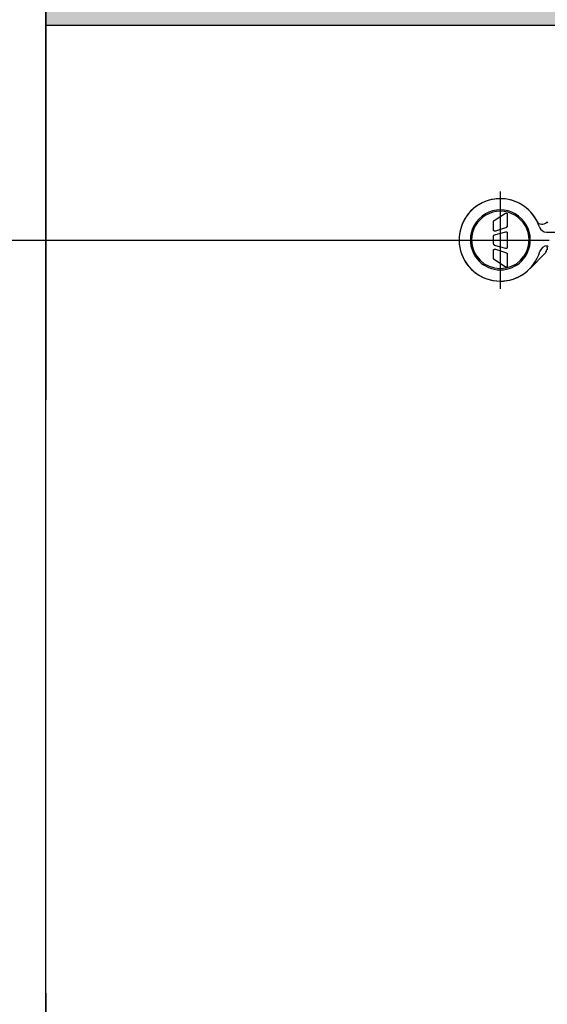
# Model space of a CAD drawing. Extents: x 2 to 87, y -108 to 11.
# Tile 342 of 352: x 49.621 to 49.761, y -11.36 to -11.098. Entities that reach past the tile are written whole.
import ezdxf

# ---------------------------------------------------------------- set-up
doc = ezdxf.new("R2010")
doc.units = 0
doc.header["$MEASUREMENT"] = 0
doc.linetypes.add('$BER_SCHNITTEBENE_1_2_', pattern=[1.001, 0.001, -1])
doc.linetypes.add('DASHDOT', pattern=[1, 0.5, -0.25, 0, -0.25])
for name, color, linetype in [('2', 7, 'CONTINUOUS'), ('23', 7, 'CONTINUOUS'), ('25', 7, 'CONTINUOUS'), ('32', 7, 'CONTINUOUS'), ('5', 7, 'CONTINUOUS'), ('8', 7, 'CONTINUOUS')]:
    doc.layers.add(name, color=color, linetype=linetype)

msp = doc.modelspace()

# ---------------------------------------------------------------- linework, layer by layer
at = {"layer": '2', "color": 62, "linetype": 'Continuous'}
for p, q in [((49.62759999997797, -14.61250000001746), (49.62759999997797, -10.30749999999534)), ((49.62759999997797, -11.09910000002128), (50.02759999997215, -11.09910000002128))]:
    msp.add_line(p, q, dxfattribs=at)
at = {"layer": '23', "color": 62, "linetype": 'Continuous'}
msp.add_line((48.63099999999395, -11.15650000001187), (49.761599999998, -11.15650000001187), dxfattribs=at)
msp.add_arc((49.76150762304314, -11.15644563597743), 1.130605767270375, 180, 270, dxfattribs=at)
at = {"layer": '25', "color": 62, "linetype": 'Continuous'}
for p, q in [((49.62759999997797, -10.30749999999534), (49.62759999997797, -11.09910000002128)), ((49.62759999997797, -11.09910000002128), (50.02759999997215, -11.09910000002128))]:
    msp.add_line(p, q, dxfattribs=at)
for points in [[(49.62759999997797, -10.30749999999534), (49.62759999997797, -11.09910000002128), (50.02759999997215, -11.09910000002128)], [(49.62759999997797, -10.30749999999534), (50.02759999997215, -10.30749999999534), (50.02759999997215, -11.09910000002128)], [(49.62759999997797, -11.09910000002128), (49.62759999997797, -11.09910000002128), (50.02759999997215, -11.09910000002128)]]:
    msp.add_solid(points, dxfattribs=at)
at = {"layer": '32', "color": 62, "linetype": 'Continuous'}
for p, q in [((49.761199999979, -11.15439999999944), (49.76879999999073, -11.15439999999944)), ((49.76129999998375, -11.15850000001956), (49.76129999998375, -11.15910000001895)), ((49.7609999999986, -11.15979999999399), (49.75679999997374, -11.16409999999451))]:
    msp.add_line(p, q, dxfattribs=at)
for points in [[(49.75069999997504, -11.14960000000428), (49.75069999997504, -11.15270000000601), (49.75069999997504, -11.15280000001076), (49.75069999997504, -11.15280000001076), (49.75069999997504, -11.15280000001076), (49.75069999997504, -11.15280000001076), (49.75069999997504, -11.15280000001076), (49.75069999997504, -11.15280000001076), (49.75069999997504, -11.15280000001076), (49.75069999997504, -11.15280000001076), (49.75069999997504, -11.15280000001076), (49.75069999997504, -11.15290000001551), (49.75069999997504, -11.15290000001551), (49.75069999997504, -11.15290000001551), (49.75069999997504, -11.15290000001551), (49.75069999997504, -11.15290000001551), (49.75069999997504, -11.15290000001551), (49.75069999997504, -11.15290000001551), (49.75069999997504, -11.15290000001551), (49.75069999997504, -11.15290000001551), (49.75069999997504, -11.15290000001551), (49.75069999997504, -11.15300000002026), (49.75059999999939, -11.15300000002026), (49.75059999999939, -11.15300000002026), (49.75059999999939, -11.15300000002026), (49.75059999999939, -11.15300000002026), (49.75059999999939, -11.15300000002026), (49.75059999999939, -11.15300000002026), (49.75059999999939, -11.15300000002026), (49.75059999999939, -11.15300000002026), (49.75059999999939, -11.15300000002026), (49.75059999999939, -11.15300000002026), (49.75059999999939, -11.15300000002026), (49.75049999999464, -11.15300000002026), (49.75049999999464, -11.15300000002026), (49.75049999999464, -11.15300000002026), (49.75049999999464, -11.1530999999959), (49.75049999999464, -11.1530999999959), (49.74749999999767, -11.1541000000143), (49.74739999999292, -11.1541000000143), (49.74739999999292, -11.1541000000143), (49.74739999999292, -11.1541000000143), (49.74739999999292, -11.1541000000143), (49.74739999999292, -11.1541000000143), (49.74739999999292, -11.1541000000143), (49.74729999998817, -11.1541000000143), (49.74729999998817, -11.1541000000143), (49.74729999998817, -11.1541000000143), (49.74729999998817, -11.1541000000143), (49.74729999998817, -11.1541000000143), (49.74729999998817, -11.1541000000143), (49.74719999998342, -11.1541000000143), (49.74719999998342, -11.1541000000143), (49.74719999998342, -11.1541000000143), (49.74719999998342, -11.15400000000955), (49.74719999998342, -11.15400000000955), (49.74719999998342, -11.15400000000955), (49.74719999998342, -11.15400000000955), (49.74709999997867, -11.15400000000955), (49.74709999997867, -11.15400000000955), (49.74709999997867, -11.15400000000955), (49.74709999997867, -11.15400000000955), (49.74709999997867, -11.15400000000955), (49.74709999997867, -11.1539000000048), (49.74709999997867, -11.1539000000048), (49.74709999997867, -11.1539000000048), (49.74709999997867, -11.1539000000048), (49.74709999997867, -11.1539000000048), (49.74699999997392, -11.1539000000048), (49.74699999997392, -11.15380000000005), (49.74699999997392, -11.15380000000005), (49.74699999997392, -11.15380000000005), (49.74699999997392, -11.15380000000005), (49.74699999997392, -11.15380000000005), (49.74699999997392, -11.15380000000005), (49.74699999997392, -11.15150000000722), (49.74699999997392, -11.15150000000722), (49.74699999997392, -11.15150000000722), (49.74699999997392, -11.15150000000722), (49.74699999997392, -11.15150000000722), (49.74699999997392, -11.15150000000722), (49.74699999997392, -11.15150000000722), (49.74699999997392, -11.15150000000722), (49.74699999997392, -11.15150000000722), (49.74699999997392, -11.15150000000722), (49.74699999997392, -11.15150000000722), (49.74699999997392, -11.15140000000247), (49.74709999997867, -11.15140000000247), (49.74709999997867, -11.15140000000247), (49.74709999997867, -11.15140000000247), (49.74709999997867, -11.15140000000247), (49.74709999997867, -11.15140000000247), (49.74709999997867, -11.15140000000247), (49.74709999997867, -11.15140000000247), (49.74709999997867, -11.15140000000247), (49.74709999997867, -11.15140000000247), (49.74709999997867, -11.15140000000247), (49.74709999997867, -11.15140000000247), (49.74709999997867, -11.15140000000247), (49.74709999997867, -11.15129999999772), (49.74709999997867, -11.15129999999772)], [(49.74709999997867, -11.15129999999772), (49.74709999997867, -11.15129999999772), (49.74709999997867, -11.15129999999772), (49.74709999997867, -11.15129999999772), (49.74709999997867, -11.15129999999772), (49.74709999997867, -11.15129999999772), (49.74709999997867, -11.15129999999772), (49.74719999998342, -11.15129999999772), (49.74719999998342, -11.15129999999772), (49.74719999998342, -11.15129999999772), (49.74719999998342, -11.15129999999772), (49.74719999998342, -11.15129999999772), (49.7501999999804, -11.14930000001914), (49.7501999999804, -11.14930000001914), (49.75029999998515, -11.14930000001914), (49.75029999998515, -11.14930000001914), (49.75029999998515, -11.14930000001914), (49.75029999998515, -11.14930000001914), (49.75029999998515, -11.14930000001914), (49.7503999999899, -11.14930000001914), (49.7503999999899, -11.14930000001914), (49.7503999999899, -11.14930000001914), (49.7503999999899, -11.14930000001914), (49.7503999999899, -11.14930000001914), (49.75049999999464, -11.14930000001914), (49.75049999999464, -11.14930000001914), (49.75049999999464, -11.14930000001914), (49.75049999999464, -11.14930000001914), (49.75049999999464, -11.14930000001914), (49.75059999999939, -11.14930000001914), (49.75059999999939, -11.14930000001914), (49.75059999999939, -11.14930000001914), (49.75059999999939, -11.14930000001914), (49.75059999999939, -11.14930000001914), (49.75059999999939, -11.14939999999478), (49.75059999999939, -11.14939999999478), (49.75069999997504, -11.14939999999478), (49.75069999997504, -11.14939999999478), (49.75069999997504, -11.14939999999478), (49.75069999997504, -11.14939999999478), (49.75069999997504, -11.14949999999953), (49.75069999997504, -11.14949999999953), (49.75069999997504, -11.14949999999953), (49.75069999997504, -11.14949999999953), (49.75069999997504, -11.14949999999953), (49.75069999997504, -11.14960000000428), (49.75069999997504, -11.14960000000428), (49.75069999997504, -11.14960000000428), (49.75069999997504, -11.14960000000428)], [(49.75069999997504, -11.15460000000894), (49.75069999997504, -11.15840000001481), (49.75069999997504, -11.15840000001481), (49.75069999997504, -11.15840000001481), (49.75069999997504, -11.15840000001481), (49.75069999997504, -11.15840000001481), (49.75069999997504, -11.15850000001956), (49.75069999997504, -11.15850000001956), (49.75069999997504, -11.15850000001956), (49.75069999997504, -11.15850000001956), (49.75069999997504, -11.15850000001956), (49.75069999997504, -11.15850000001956), (49.75069999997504, -11.15850000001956), (49.75069999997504, -11.1585999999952), (49.75069999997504, -11.1585999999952), (49.75069999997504, -11.1585999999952), (49.75059999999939, -11.1585999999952), (49.75059999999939, -11.1585999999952), (49.75059999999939, -11.1585999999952), (49.75059999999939, -11.1585999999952), (49.75059999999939, -11.1585999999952), (49.75059999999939, -11.15869999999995), (49.75059999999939, -11.15869999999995), (49.75049999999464, -11.15869999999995), (49.75049999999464, -11.15869999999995), (49.75049999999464, -11.15869999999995), (49.75049999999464, -11.15869999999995), (49.75049999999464, -11.15869999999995), (49.75049999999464, -11.15869999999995), (49.75049999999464, -11.15869999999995), (49.7503999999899, -11.15869999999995), (49.7503999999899, -11.15869999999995), (49.7503999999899, -11.15869999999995), (49.7503999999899, -11.15869999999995), (49.7503999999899, -11.15869999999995), (49.75029999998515, -11.15869999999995), (49.75029999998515, -11.15869999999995), (49.75029999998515, -11.15869999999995), (49.74729999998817, -11.15790000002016), (49.74729999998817, -11.15790000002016), (49.74729999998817, -11.15780000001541), (49.74719999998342, -11.15780000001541), (49.74719999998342, -11.15780000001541), (49.74719999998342, -11.15780000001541), (49.74719999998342, -11.15780000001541), (49.74719999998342, -11.15780000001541), (49.74719999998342, -11.15780000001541), (49.74719999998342, -11.15780000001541), (49.74719999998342, -11.15780000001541), (49.74719999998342, -11.15780000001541), (49.74709999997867, -11.15780000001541), (49.74709999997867, -11.15780000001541), (49.74709999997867, -11.15780000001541), (49.74709999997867, -11.15780000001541), (49.74709999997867, -11.15780000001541), (49.74709999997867, -11.15770000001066), (49.74709999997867, -11.15770000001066), (49.74709999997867, -11.15770000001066), (49.74709999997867, -11.15770000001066), (49.74709999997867, -11.15770000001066), (49.74709999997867, -11.15770000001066), (49.74709999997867, -11.15770000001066), (49.74709999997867, -11.15770000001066), (49.74709999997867, -11.15770000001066), (49.74709999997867, -11.15770000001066), (49.74709999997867, -11.15760000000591), (49.74699999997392, -11.15760000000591), (49.74699999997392, -11.15760000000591), (49.74699999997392, -11.15760000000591), (49.74699999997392, -11.15760000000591), (49.74699999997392, -11.15760000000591), (49.74699999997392, -11.15760000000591), (49.74699999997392, -11.15760000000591), (49.74699999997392, -11.15750000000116), (49.74699999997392, -11.15750000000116), (49.74699999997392, -11.15549999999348), (49.74699999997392, -11.15540000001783), (49.74699999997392, -11.15540000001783), (49.74699999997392, -11.15540000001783), (49.74699999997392, -11.15540000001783), (49.74699999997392, -11.15540000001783), (49.74699999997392, -11.15540000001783), (49.74699999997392, -11.15540000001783), (49.74699999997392, -11.15540000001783), (49.74709999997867, -11.15530000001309), (49.74709999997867, -11.15530000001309), (49.74709999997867, -11.15530000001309), (49.74709999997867, -11.15530000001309), (49.74709999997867, -11.15530000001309), (49.74709999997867, -11.15530000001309), (49.74709999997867, -11.15530000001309), (49.74709999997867, -11.15530000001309), (49.74709999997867, -11.15530000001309), (49.74709999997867, -11.15530000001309), (49.74709999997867, -11.15520000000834), (49.74709999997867, -11.15520000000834), (49.74709999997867, -11.15520000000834), (49.74709999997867, -11.15520000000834), (49.74709999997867, -11.15520000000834), (49.74709999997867, -11.15520000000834), (49.74719999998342, -11.15520000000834)], [(49.74719999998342, -11.15520000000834), (49.74719999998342, -11.15520000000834), (49.74719999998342, -11.15520000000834), (49.74719999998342, -11.15520000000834), (49.74719999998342, -11.15520000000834), (49.74719999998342, -11.15520000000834), (49.74719999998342, -11.15520000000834), (49.74719999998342, -11.15510000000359), (49.74719999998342, -11.15510000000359), (49.74729999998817, -11.15510000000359), (49.74729999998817, -11.15510000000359), (49.74729999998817, -11.15510000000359), (49.75029999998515, -11.15429999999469), (49.75029999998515, -11.15429999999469), (49.75029999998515, -11.15429999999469), (49.7503999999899, -11.15429999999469), (49.7503999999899, -11.15429999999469), (49.7503999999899, -11.15429999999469), (49.7503999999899, -11.15429999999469), (49.7503999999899, -11.15429999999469), (49.75049999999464, -11.15429999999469), (49.75049999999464, -11.15429999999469), (49.75049999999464, -11.15429999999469), (49.75049999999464, -11.15429999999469), (49.75049999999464, -11.15429999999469), (49.75049999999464, -11.15429999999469), (49.75049999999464, -11.15429999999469), (49.75059999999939, -11.15429999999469), (49.75059999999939, -11.15429999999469), (49.75059999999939, -11.15429999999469), (49.75059999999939, -11.15439999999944), (49.75059999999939, -11.15439999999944), (49.75059999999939, -11.15439999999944), (49.75059999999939, -11.15439999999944), (49.75069999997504, -11.15439999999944), (49.75069999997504, -11.15439999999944), (49.75069999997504, -11.15439999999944), (49.75069999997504, -11.15439999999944), (49.75069999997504, -11.15450000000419), (49.75069999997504, -11.15450000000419), (49.75069999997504, -11.15450000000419), (49.75069999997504, -11.15450000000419), (49.75069999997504, -11.15450000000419), (49.75069999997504, -11.15450000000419), (49.75069999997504, -11.15460000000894), (49.75069999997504, -11.15460000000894), (49.75069999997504, -11.15460000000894), (49.75069999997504, -11.15460000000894), (49.75069999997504, -11.15460000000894)], [(49.7501999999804, -11.16370000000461), (49.74719999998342, -11.16169999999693), (49.74719999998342, -11.16169999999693), (49.74719999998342, -11.16169999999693), (49.74719999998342, -11.16169999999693), (49.74719999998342, -11.16169999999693), (49.74709999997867, -11.16169999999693), (49.74709999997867, -11.16169999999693), (49.74709999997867, -11.16169999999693), (49.74709999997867, -11.16169999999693), (49.74709999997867, -11.16169999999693), (49.74709999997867, -11.16169999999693), (49.74709999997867, -11.16169999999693), (49.74709999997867, -11.16160000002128), (49.74709999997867, -11.16160000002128), (49.74709999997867, -11.16160000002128), (49.74709999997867, -11.16160000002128), (49.74709999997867, -11.16160000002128), (49.74709999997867, -11.16160000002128), (49.74709999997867, -11.16160000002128), (49.74709999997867, -11.16160000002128), (49.74709999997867, -11.16160000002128), (49.74709999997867, -11.16160000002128), (49.74709999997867, -11.16160000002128), (49.74709999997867, -11.16160000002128), (49.74709999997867, -11.16150000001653), (49.74699999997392, -11.16150000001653), (49.74699999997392, -11.16150000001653), (49.74699999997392, -11.16150000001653), (49.74699999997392, -11.16150000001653), (49.74699999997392, -11.16150000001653), (49.74699999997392, -11.16150000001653), (49.74699999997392, -11.16150000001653), (49.74699999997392, -11.16150000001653), (49.74699999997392, -11.16150000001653), (49.74699999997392, -11.16150000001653), (49.74699999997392, -11.16140000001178), (49.74699999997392, -11.16140000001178), (49.74699999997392, -11.1591999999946), (49.74699999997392, -11.1591999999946), (49.74699999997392, -11.1591999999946), (49.74699999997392, -11.1591999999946), (49.74699999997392, -11.1591999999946), (49.74699999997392, -11.15910000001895), (49.74699999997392, -11.15910000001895), (49.74709999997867, -11.15910000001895), (49.74709999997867, -11.15910000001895), (49.74709999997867, -11.15910000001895), (49.74709999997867, -11.15910000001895), (49.74709999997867, -11.1590000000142), (49.74709999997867, -11.1590000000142), (49.74709999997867, -11.1590000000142), (49.74709999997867, -11.1590000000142), (49.74709999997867, -11.1590000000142), (49.74709999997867, -11.1590000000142), (49.74719999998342, -11.1590000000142), (49.74719999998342, -11.1590000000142), (49.74719999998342, -11.15890000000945), (49.74719999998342, -11.15890000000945), (49.74719999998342, -11.15890000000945), (49.74719999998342, -11.15890000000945), (49.74719999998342, -11.15890000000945), (49.74729999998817, -11.15890000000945), (49.74729999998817, -11.15890000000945), (49.74729999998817, -11.15890000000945), (49.74729999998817, -11.15890000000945), (49.74729999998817, -11.15890000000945), (49.74729999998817, -11.15890000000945), (49.74739999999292, -11.15890000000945), (49.74739999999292, -11.15890000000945), (49.74739999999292, -11.15890000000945), (49.74739999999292, -11.15890000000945), (49.74739999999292, -11.15890000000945), (49.74739999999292, -11.15890000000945), (49.74749999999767, -11.15890000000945), (49.75049999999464, -11.15989999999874), (49.75049999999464, -11.15989999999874), (49.75049999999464, -11.15989999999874), (49.75049999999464, -11.15989999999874), (49.75049999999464, -11.16000000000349), (49.75059999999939, -11.16000000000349), (49.75059999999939, -11.16000000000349), (49.75059999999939, -11.16000000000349), (49.75059999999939, -11.16000000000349), (49.75059999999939, -11.16000000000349), (49.75059999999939, -11.16000000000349), (49.75059999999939, -11.16000000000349), (49.75059999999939, -11.16000000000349), (49.75059999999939, -11.16000000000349), (49.75059999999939, -11.16000000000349), (49.75059999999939, -11.16000000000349), (49.75069999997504, -11.16000000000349), (49.75069999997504, -11.16000000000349), (49.75069999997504, -11.16010000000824), (49.75069999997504, -11.16010000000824), (49.75069999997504, -11.16010000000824), (49.75069999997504, -11.16010000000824), (49.75069999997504, -11.16010000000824), (49.75069999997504, -11.16010000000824), (49.75069999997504, -11.16010000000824), (49.75069999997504, -11.16010000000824)], [(49.75069999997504, -11.16010000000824), (49.75069999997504, -11.16010000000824), (49.75069999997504, -11.16010000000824), (49.75069999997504, -11.16020000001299), (49.75069999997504, -11.16020000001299), (49.75069999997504, -11.16020000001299), (49.75069999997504, -11.16020000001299), (49.75069999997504, -11.16020000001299), (49.75069999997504, -11.16020000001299), (49.75069999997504, -11.16020000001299), (49.75069999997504, -11.16020000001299), (49.75069999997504, -11.16020000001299), (49.75069999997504, -11.16340000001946), (49.75069999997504, -11.16340000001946), (49.75069999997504, -11.16340000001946), (49.75069999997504, -11.16340000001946), (49.75069999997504, -11.16349999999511), (49.75069999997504, -11.16349999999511), (49.75069999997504, -11.16349999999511), (49.75069999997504, -11.16349999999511), (49.75069999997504, -11.16349999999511), (49.75069999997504, -11.16359999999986), (49.75069999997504, -11.16359999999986), (49.75069999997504, -11.16359999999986), (49.75069999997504, -11.16359999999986), (49.75059999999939, -11.16359999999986), (49.75059999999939, -11.16359999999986), (49.75059999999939, -11.16359999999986), (49.75059999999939, -11.16370000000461), (49.75059999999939, -11.16370000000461), (49.75059999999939, -11.16370000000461), (49.75059999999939, -11.16370000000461), (49.75049999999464, -11.16370000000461), (49.75049999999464, -11.16370000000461), (49.75049999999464, -11.16370000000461), (49.75049999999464, -11.16370000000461), (49.75049999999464, -11.16370000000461), (49.7503999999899, -11.16370000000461), (49.7503999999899, -11.16370000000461), (49.7503999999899, -11.16370000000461), (49.7503999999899, -11.16370000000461), (49.7503999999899, -11.16370000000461), (49.75029999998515, -11.16370000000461), (49.75029999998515, -11.16370000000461), (49.75029999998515, -11.16370000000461), (49.75029999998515, -11.16370000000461), (49.75029999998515, -11.16370000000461), (49.7501999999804, -11.16370000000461), (49.7501999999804, -11.16370000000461)]]:
    msp.add_lwpolyline(points, dxfattribs=at)
for centre, radius, start, end in [((49.74883264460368, -11.15644542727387), 0.01100000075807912, 26.87431666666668, 185.3987666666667), ((49.74883264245, -11.15644541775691), 0.01099999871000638, 18.38395000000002, 167.1751805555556), ((49.74883264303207, -11.15644542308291), 0.007999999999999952, 359.9999416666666, 179.9999416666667), ((49.74883264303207, -11.15644542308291), 0.007649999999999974, 359.9999416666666, 179.9999416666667), ((49.75998264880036, -11.15079499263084), 0.00149999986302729, 206.8742805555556, 319.8807916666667), ((49.74883264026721, -11.15644542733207), 0.01099999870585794, 167.1751277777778, 315.9663583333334), ((49.76116917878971, -11.15234543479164), 0.002000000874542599, 198.3839861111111, 269.999925), ((49.76128264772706, -11.15189043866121), 0.0001999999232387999, 359.9999111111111, 139.8807555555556), ((49.74883264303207, -11.15644542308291), 0.007999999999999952, 179.9999416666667, 359.9999416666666), ((49.74883264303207, -11.15644542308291), 0.007650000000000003, 179.9999416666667, 359.9999416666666), ((49.74883264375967, -11.15644541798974), 0.01100000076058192, 185.3988138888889, 343.9232638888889), ((49.76132423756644, -11.16004543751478), 0.002000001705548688, 89.9999777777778, 163.9232305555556), ((49.76023263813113, -11.15904106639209), 0.001000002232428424, 315.9663666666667, 359.9998638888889), ((49.76163264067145, -11.15844543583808), 0.0003999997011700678, 89.99990000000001, 179.9999861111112)]:
    msp.add_arc(centre, radius, start, end, dxfattribs=at)
at = {"layer": '5', "color": 7, "linetype": 'DASHDOT'}
msp.add_line((49.62759999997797, -7.307499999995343), (49.62759999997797, -96.50750000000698), dxfattribs=at)
at = {"layer": '8', "color": 62, "linetype": '$BER_SCHNITTEBENE_1_2_'}
msp.add_line((49.62759999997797, -11.09910000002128), (49.62759999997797, -12.35610000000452), dxfattribs=at)
at = {"layer": '8', "color": 62, "linetype": 'Continuous'}
for p, q in [((49.74889999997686, -11.16950000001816), (49.74889999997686, -11.14350000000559)), ((49.73589999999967, -11.15650000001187), (49.76189999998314, -11.15650000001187))]:
    msp.add_line(p, q, dxfattribs=at)

doc.saveas('drawing.dxf')
